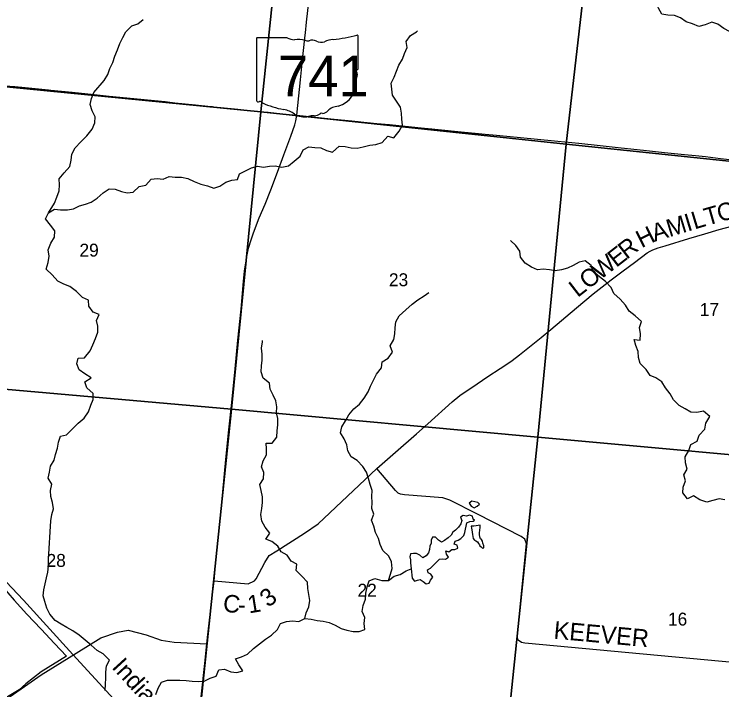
# Model space of a CAD drawing. Extents: x 1310247 to 1664935, y 284496 to 704931.
# Drawn here: x 1461134 to 1473230, y 518860 to 530406 of the extents above; entities that cross this region are included whole.
import ezdxf

# ---------------------------------------------------------------- set-up
doc = ezdxf.new("R2010")
doc.units = 0
for name, color, linetype in [('GM_P_State_Alignment', 7, 'Continuous'), ('GM_X_Airport_Class_2', 7, 'Continuous'), ('GM_X_County', 7, 'Continuous'), ('GM_X_County_Road_Text', 7, 'Continuous'), ('GM_X_County_Subdivision_Text', 7, 'Continuous'), ('GM_X_Interstate_Shield', 7, 'Continuous'), ('GM_X_Major_Lake_Text', 7, 'Continuous'), ('GM_X_Minor_River', 7, 'Continuous'), ('GM_X_Minor_River_Text', 7, 'Continuous'), ('GM_X_State_Route', 7, 'Continuous'), ('GM_X_Township_Road', 7, 'Continuous'), ('GM_X_Township_Subdivision', 7, 'Continuous'), ('GM_X_Unincorporated_Location', 7, 'Continuous'), ('GM_X_US_Location', 7, 'Continuous')]:
    doc.layers.add(name, color=color, linetype=linetype)

msp = doc.modelspace()

# ---------------------------------------------------------------- linework, layer by layer
at = {"layer": 'GM_X_Airport_Class_2'}
for p, q in [((1467016, 529476), (1467016, 530029)), ((1465276, 529985), (1465276, 528928)), ((1465802, 530003), (1465293, 530003)), ((1467016, 529476), (1467016, 529476))]:
    msp.add_line(p, q, dxfattribs=at)
for centre, major_axis, start_param, end_param in [((1466396, 531443), (1845, 0), 4.814394, 5.042369), ((1466996, 530031), (19.4, 0), 6.141152, 7.989035), ((1465295, 529987), (20.2, 0), 1.712693, 3.28349), ((1465924, 530125), (196, 0), 4.042523, 4.731795), ((1465988, 529410), (702, 0), 1.404758, 1.657858), ((1466148, 529992), (56.4, 0), 3.836095, 5.185415), ((1466231, 529870), (117, 0), 0.950623, 2.079405), ((1466382, 530038), (141, 0), 4.081561, 5.145723), ((1466631, 529680), (371, 0), 1.699011, 2.107814), ((1467011, 529436), (30, 0), 1.883978, 3.671073), ((1466821, 529366), (180, 0), 5.934695, 6.695948), ((1466995, 529474), (20.7, 0), 5.05454, 6.418171), ((1467085, 529245), (131, 0), 2.387724, 3.262537), ((1466499, 529175), (462, 0), 5.101752, 6.440018), ((1465296, 528926), (20.3, 0), 3.00124, 4.508301), ((1465299, 529034), (155, 0), 4.665946, 4.897461), ((1465330, 528867), (56, 0), 0.519207, 1.627899), ((1466037, 529816), (1333, 0), 4.195997, 4.488961), ((1466694, 528631), (253, 0), 1.647645, 2.488434), ((1465640, 528453), (417, 0), 0.823519, 1.323587), ((1466091, 528862), (265, 0), 4.026481, 4.996735), ((1466263, 528783), (141, 0), 4.691044, 5.507374), ((1466390, 528680), (39.7, 0), 1.147584, 2.315152), ((1466374, 528825), (149, 0), 4.937069, 5.64225), ((1466244, 528496), (217, 0), 1.495662, 1.94098)]:
    msp.add_ellipse(centre, major_axis=major_axis, ratio=0.8, start_param=start_param, end_param=end_param, dxfattribs=at)
at = {"layer": 'GM_X_County'}
for points in [[(1460589, 534554), (1465259, 534083), (1465901, 534020), (1465351, 528739), (1460014, 529259)], [(1465901, 534020), (1470719, 533531), (1471180, 533490), (1470571, 528184), (1465351, 528739)], [(1471180, 533490), (1476253, 533038), (1476536, 533008), (1475971, 527620), (1470571, 528184)], [(1460014, 529259), (1465351, 528739), (1464849, 523658), (1459475, 524130)], [(1465351, 528739), (1470571, 528184), (1470083, 523177), (1464849, 523658)], [(1475971, 527620), (1475469, 522688), (1470083, 523177), (1470571, 528184)], [(1459475, 524130), (1464849, 523658), (1464274, 518124), (1458815, 518638)], [(1464849, 523658), (1470083, 523177), (1469506, 517585), (1464274, 518124)], [(1470083, 523177), (1475469, 522688), (1474876, 517060), (1469506, 517585)]]:
    msp.add_lwpolyline(points, close=True, dxfattribs=at)
at = {"layer": 'GM_X_County_Road_Text'}
for points in [[(1464550, 520725), (1465132, 520674), (1465241, 520724), (1465273, 520755), (1465417, 521036), (1465493, 521155), (1465623, 521233), (1466095, 521539), (1466332, 521694), (1467335, 522641), (1467651, 522919), (1468008, 523232), (1468205, 523406), (1468618, 523782), (1468752, 523890), (1469049, 524089), (1469232, 524212), (1469438, 524349), (1469539, 524413), (1469643, 524488), (1469771, 524586), (1470140, 524880), (1470307, 525015), (1470747, 525386), (1471030, 525624), (1471339, 525868), (1471544, 526017), (1471738, 526164), (1471953, 526327), (1472002, 526355), (1472048, 526377), (1472141, 526412), (1472261, 526449), (1472665, 526570), (1472937, 526653), (1473184, 526727), (1473510, 526813)], [(1458802, 518609), (1460437, 518461), (1460539, 518455), (1460834, 518584), (1461596, 519116), (1462196, 519489), (1462613, 519746), (1462900, 519845), (1463082, 519882), (1463391, 519802), (1463648, 519711), (1463870, 519677), (1464430, 519648)]]:
    msp.add_lwpolyline(points, dxfattribs=at)
at = {"layer": 'GM_X_County_Subdivision_Text'}
msp.add_lwpolyline([(1475824, 518865), (1475780, 518881), (1475271, 519084), (1475134, 519140), (1474976, 519173), (1474460, 519228), (1473790, 519293), (1471882, 519471), (1469863, 519659), (1469803, 519667), (1469747, 519709), (1469732, 519765), (1469889, 521357), (1469863, 521437), (1469797, 521479), (1469054, 521859), (1468580, 522100), (1468460, 522143), (1467804, 522193), (1467736, 522201), (1467697, 522220), (1467650, 522266), (1467335, 522641)], dxfattribs=at)
at = {"layer": 'GM_X_Interstate_Shield'}
for points in [[(1466109, 530044), (1466114, 530085), (1466133, 530270), (1466178, 530673)], [(1466064, 529624), (1466076, 529732), (1466109, 530044)], [(1456529, 529605), (1456651, 529595), (1457058, 529559), (1457455, 529522), (1457826, 529487), (1458162, 529454), (1458535, 529416), (1458979, 529372), (1459388, 529335), (1459848, 529290), (1460241, 529252), (1460602, 529218), (1460977, 529183), (1461143, 529167)], [(1465964, 528679), (1465982, 528843), (1466029, 529285), (1466064, 529624)], [(1461143, 529167), (1461322, 529150), (1461719, 529110)], [(1461719, 529110), (1461759, 529106), (1462125, 529070), (1462448, 529036), (1462760, 529005), (1463062, 528976), (1463358, 528948), (1463713, 528911), (1463879, 528893), (1464232, 528856), (1464444, 528835)], [(1464444, 528835), (1464526, 528827), (1464549, 528825)], [(1464549, 528825), (1464667, 528813), (1464958, 528782), (1465315, 528745), (1465478, 528729), (1465715, 528704), (1465964, 528679)], [(1465844, 528275), (1465861, 528323), (1465929, 528517), (1465950, 528583), (1465964, 528679)], [(1465964, 528679), (1466549, 528617), (1466907, 528581)], [(1466907, 528581), (1467012, 528570)], [(1467012, 528570), (1467061, 528565), (1467221, 528547), (1467222, 528547)], [(1467222, 528547), (1467332, 528538), (1467547, 528519), (1468036, 528471), (1468150, 528458), (1468271, 528445)], [(1468271, 528445), (1468304, 528441), (1468323, 528440)], [(1468323, 528440), (1468830, 528391), (1469012, 528373), (1469184, 528358), (1469379, 528338), (1469614, 528315), (1470019, 528276), (1470428, 528237), (1470786, 528201), (1471150, 528159), (1471506, 528120), (1471891, 528080), (1472248, 528044), (1472589, 528007), (1472781, 527988)], [(1465235, 526699), (1465240, 526713), (1465324, 526923), (1465427, 527159), (1465522, 527403), (1465635, 527703), (1465745, 528001), (1465844, 528275)], [(1472781, 527988), (1472949, 527971), (1473204, 527940), (1473458, 527912), (1473875, 527865), (1474264, 527824), (1474590, 527791), (1474824, 527766), (1475149, 527728), (1475499, 527689), (1475777, 527661), (1475957, 527640), (1476321, 527602), (1476640, 527568), (1476643, 527568)], [(1465098, 526190), (1465099, 526191), (1465116, 526295), (1465139, 526409), (1465183, 526550), (1465224, 526667), (1465235, 526699)], [(1464441, 519751), (1464441, 519753), (1464505, 520345), (1464550, 520725), (1464597, 521247), (1464647, 521720), (1464698, 522242), (1464754, 522796), (1464805, 523302), (1464852, 523768), (1464909, 524347), (1464959, 524837), (1465013, 525365), (1465052, 525838), (1465073, 526016), (1465093, 526154), (1465098, 526190)], [(1463691, 512899), (1463727, 513220), (1463781, 513696), (1463832, 514144), (1463894, 514698), (1463953, 515219), (1464002, 515665), (1464052, 516125), (1464106, 516603), (1464148, 517011), (1464192, 517445), (1464244, 517915), (1464291, 518371), (1464335, 518789), (1464393, 519309), (1464430, 519648), (1464441, 519751)]]:
    msp.add_lwpolyline(points, dxfattribs=at)
at = {"layer": 'GM_X_Major_Lake_Text'}
msp.add_lwpolyline([(1460916, 520644), (1461135, 520395), (1461353, 520154), (1461594, 519896), (1461822, 519652), (1462026, 519434), (1461596, 519166), (1461332, 518960), (1461220, 518862), (1460834, 518634)], dxfattribs=at)
at = {"layer": 'GM_X_Minor_River'}
for points in [[(1469087, 522034), (1469061, 522061), (1469009, 522071), (1468959, 522085), (1468909, 522049)], [(1468909, 522049), (1468945, 521998), (1468995, 521970), (1469045, 521998), (1469087, 522034)]]:
    msp.add_lwpolyline(points, dxfattribs=at)
at = {"layer": 'GM_X_Minor_River_Text'}
for points in [[(1474316, 530152), (1474206, 530080), (1474101, 530022), (1473991, 529957), (1473889, 529957), (1473784, 529967), (1473684, 530038), (1473568, 530112), (1473461, 530110), (1473361, 530112), (1473261, 530160), (1473159, 530234), (1473059, 530267), (1472947, 530224), (1472839, 530194), (1472730, 530240), (1472622, 530277), (1472520, 530343), (1472420, 530383), (1472308, 530387), (1472204, 530407), (1472148, 530508), (1472130, 530544)], [(1461720, 527009), (1461826, 527178), (1461864, 527278), (1461906, 527386), (1461912, 527489), (1461906, 527591), (1461990, 527694), (1462084, 527804), (1462106, 527911), (1462122, 528013), (1462178, 528121), (1462276, 528224), (1462375, 528328), (1462467, 528441), (1462513, 528551), (1462517, 528652), (1462465, 528756), (1462435, 528861), (1462457, 528965), (1462495, 529069), (1462675, 529270), (1462735, 529373), (1462771, 529475), (1462819, 529581), (1462857, 529688), (1462901, 529794), (1462941, 529903), (1462991, 530005), (1463045, 530106), (1463147, 530204), (1463247, 530238), (1463339, 530312)], [(1462555, 527260), (1462657, 527352), (1462759, 527423), (1462859, 527417), (1462967, 527374), (1463068, 527352), (1463168, 527362), (1463270, 527461), (1463386, 527485), (1463476, 527589), (1463576, 527599), (1463682, 527587), (1463782, 527629), (1463884, 527621), (1463997, 527619), (1464101, 527595), (1464213, 527545), (1464323, 527501), (1464437, 527475), (1464545, 527435), (1464649, 527465), (1464750, 527533), (1464852, 527567), (1464954, 527579), (1464988, 527680), (1465090, 527728), (1465190, 527778), (1465292, 527808), (1465394, 527790), (1465498, 527806), (1465598, 527812), (1465709, 527790), (1465821, 527812), (1465921, 527896), (1466023, 527979), (1466071, 528087), (1466173, 528137), (1466275, 528129), (1466375, 528121), (1466475, 528075), (1466576, 528045), (1466688, 528148), (1466790, 528146), (1466892, 528119), (1466994, 528115), (1467100, 528141), (1467212, 528170), (1467316, 528178), (1467423, 528210), (1467523, 528320), (1467623, 528294), (1467715, 528405), (1467773, 528507), (1467761, 528611), (1467757, 528716), (1467735, 528818), (1467671, 528921), (1467603, 529023), (1467591, 529124), (1467579, 529228), (1467629, 529331), (1467671, 529433), (1467707, 529533), (1467769, 529634), (1467807, 529736), (1467849, 529837), (1467837, 529937), (1467911, 530041), (1468011, 530102), (1468027, 530120)], [(1462689, 518849), (1462693, 518955), (1462699, 519060), (1462701, 519162), (1462713, 519268), (1462765, 519369), (1462657, 519473), (1462555, 519533), (1462449, 519626), (1462347, 519708), (1462245, 519796), (1462137, 519869), (1462037, 519923), (1461937, 519983), (1461836, 520047), (1461742, 520152), (1461694, 520258), (1461656, 520367), (1461632, 520469), (1461644, 520571), (1461664, 520672), (1461686, 520772), (1461712, 520873), (1461722, 520979), (1461720, 521085), (1461760, 521746), (1461776, 521854), (1461806, 521955), (1461788, 522059), (1461762, 522162), (1461758, 522268), (1461778, 522372), (1461716, 522475), (1461738, 522577), (1461756, 522680), (1461820, 522782), (1461838, 522884), (1461876, 522987), (1461894, 523091), (1461929, 523192), (1462029, 523216), (1462131, 523318), (1462229, 523418), (1462329, 523505), (1462407, 523613), (1462447, 523722), (1462485, 523822), (1462483, 523924), (1462375, 524023), (1462345, 524125), (1462449, 524189), (1462345, 524260), (1462243, 524326), (1462207, 524428), (1462231, 524529), (1462339, 524531), (1462431, 524653), (1462479, 524756), (1462525, 524866), (1462563, 524971), (1462567, 525073), (1462541, 525173), (1462587, 525276), (1462485, 525314), (1462413, 525416), (1462407, 525517), (1462301, 525565), (1462199, 525665), (1462085, 525750), (1461984, 525792), (1461880, 525844), (1461782, 525951), (1461684, 526051), (1461718, 526165), (1461730, 526272), (1461716, 526380), (1461760, 526491), (1461826, 526595), (1461830, 526702), (1461758, 526802), (1461670, 526906), (1461720, 527009), (1461822, 527075), (1461928, 527063), (1462048, 527063), (1462150, 527079), (1462251, 527131), (1462351, 527160), (1462453, 527194), (1462555, 527260)], [(1473282, 522109), (1473182, 522121), (1473078, 522093), (1472972, 522069), (1472854, 522109), (1472745, 522175), (1472645, 522125), (1472563, 522225), (1472567, 522326), (1472607, 522430), (1472577, 522532), (1472635, 522633), (1472611, 522739), (1472605, 522842), (1472663, 522950), (1472701, 523050), (1472806, 523107), (1472844, 523213), (1472938, 523313), (1472954, 523418), (1473022, 523530), (1472916, 523623), (1472804, 523597), (1472701, 523603), (1472601, 523663), (1472501, 523717), (1472405, 523817), (1472347, 523918), (1472265, 524022), (1472203, 524125), (1472103, 524193), (1472003, 524229), (1471936, 524334), (1471834, 524438), (1471804, 524540), (1471802, 524643), (1471758, 524743), (1471732, 524844), (1471834, 524836), (1471842, 524946), (1471822, 525054), (1471856, 525155), (1471750, 525249), (1471648, 525328), (1471584, 525432), (1471490, 525536), (1471386, 525633), (1471338, 525733), (1471241, 525836), (1471137, 525918), (1471033, 526010), (1470995, 526113), (1470891, 526193), (1470791, 526169), (1470691, 526111), (1470591, 526067), (1470487, 526037), (1470382, 526018), (1470282, 526035), (1470178, 526049), (1470078, 526039), (1469978, 526083), (1469870, 526153), (1469790, 526253), (1469778, 526354), (1469706, 526454), (1469619, 526537)], [(1467531, 520730), (1467567, 520834), (1467597, 520934), (1467581, 521045), (1467539, 521145), (1467435, 521240), (1467391, 521342), (1467359, 521446), (1467311, 521551), (1467279, 521655), (1467243, 521758), (1467281, 521860), (1467245, 521960), (1467251, 522063), (1467249, 522163), (1467251, 522266), (1467217, 522368), (1467191, 522472), (1467155, 522577), (1467091, 522677), (1466997, 522778), (1466896, 522840), (1466838, 522942), (1466820, 523045), (1466776, 523149), (1466710, 523253), (1466736, 523354), (1466796, 523456), (1466854, 523561), (1466937, 523661), (1467037, 523741), (1467115, 523844), (1467183, 523950), (1467227, 524051), (1467273, 524153), (1467329, 524255), (1467413, 524360), (1467425, 524462), (1467525, 524526), (1467599, 524631), (1467559, 524739), (1467621, 524844), (1467643, 524944), (1467647, 525045), (1467659, 525149), (1467715, 525249), (1467829, 525354), (1467934, 525448), (1468036, 525523), (1468140, 525591), (1468220, 525651)], [(1466101, 520077), (1466126, 520178), (1466172, 520278), (1466188, 520384), (1466168, 520489), (1466156, 520593), (1466146, 520698), (1466051, 520800), (1465953, 520902), (1465967, 521007), (1465867, 521061), (1465799, 521161), (1465699, 521216), (1465639, 521316), (1465539, 521392), (1465435, 521436), (1465505, 521539), (1465427, 521639), (1465367, 521742), (1465351, 521854), (1465367, 521956), (1465377, 522059), (1465377, 522159), (1465357, 522266), (1465335, 522368), (1465393, 522468), (1465403, 522571), (1465361, 522671), (1465391, 522774), (1465445, 522874), (1465449, 522976), (1465443, 523077), (1465543, 523075), (1465625, 523179), (1465629, 523288), (1465641, 523390), (1465639, 523494), (1465619, 523595), (1465625, 523695), (1465605, 523796), (1465559, 523898), (1465509, 523998), (1465497, 524099), (1465391, 524185), (1465357, 524292), (1465363, 524394), (1465373, 524494), (1465373, 524597), (1465363, 524701), (1465377, 524806), (1465381, 524832)], [(1469001, 521758), (1468981, 521776), (1468967, 521826), (1468917, 521844), (1468865, 521830), (1468811, 521838), (1468761, 521810), (1468785, 521754), (1468771, 521697), (1468729, 521637), (1468679, 521591), (1468629, 521555), (1468603, 521501), (1468550, 521456), (1468492, 521412), (1468440, 521386), (1468386, 521420), (1468336, 521470), (1468286, 521470), (1468264, 521420), (1468262, 521366), (1468238, 521316), (1468234, 521260), (1468216, 521201), (1468174, 521149), (1468120, 521115), (1468066, 521163), (1468010, 521191), (1467960, 521187), (1467908, 521185), (1467894, 521135), (1467908, 521083), (1467908, 521031), (1467914, 520981), (1467922, 520928), (1467924, 520874), (1467932, 520820), (1467938, 520768), (1467974, 520716), (1468026, 520736), (1468076, 520744), (1468126, 520710), (1468178, 520669), (1468228, 520685), (1468250, 520736), (1468288, 520786), (1468258, 520836), (1468208, 520858), (1468200, 520908), (1468250, 520940), (1468306, 520995), (1468389, 521077)], [(1468389, 521077), (1468404, 521091), (1468454, 521099), (1468504, 521093), (1468556, 521127), (1468526, 521177), (1468512, 521234), (1468564, 521221), (1468617, 521256), (1468667, 521260), (1468717, 521280), (1468705, 521330), (1468655, 521348), (1468669, 521400), (1468721, 521418), (1468771, 521444), (1468819, 521499), (1468835, 521551), (1468849, 521603), (1468857, 521657), (1468873, 521713), (1468925, 521735), (1468977, 521741), (1469001, 521758)], [(1469098, 521674), (1469031, 521661), (1468993, 521655), (1468959, 521658), (1468945, 521654), (1468948, 521622), (1468958, 521596), (1468965, 521553), (1468970, 521513), (1468976, 521479), (1468979, 521447), (1469003, 521416), (1469027, 521406), (1469051, 521387), (1469070, 521363), (1469086, 521338), (1469095, 521322), (1469115, 521306), (1469133, 521285), (1469143, 521283), (1469161, 521285), (1469160, 521321), (1469142, 521367), (1469137, 521400), (1469119, 521428)], [(1469119, 521428), (1469104, 521440), (1469094, 521475), (1469087, 521513), (1469089, 521547), (1469094, 521583), (1469097, 521640), (1469098, 521674)], [(1463556, 518781), (1463594, 518889), (1463651, 518989), (1463753, 519023), (1463963, 519023), (1464075, 519019), (1464175, 519011), (1464279, 519001), (1464381, 519007), (1464482, 519058), (1464584, 519096), (1464630, 519200), (1464732, 519216), (1464836, 519166), (1464940, 519156), (1465042, 519184), (1464972, 519286), (1464918, 519387), (1465020, 519423), (1465124, 519467), (1465226, 519569), (1465329, 519646), (1465431, 519724), (1465531, 519794), (1465633, 519889), (1465689, 519991), (1465789, 520029), (1465893, 520037), (1465997, 520029), (1466101, 520077), (1466208, 520065), (1466314, 520047), (1466414, 520031), (1466516, 520009), (1466618, 519967), (1466722, 519909), (1466822, 519878), (1466928, 519856), (1467029, 519858), (1467129, 519891), (1467115, 519993), (1467125, 520097), (1467081, 520200), (1467097, 520302), (1467137, 520410), (1467145, 520513), (1467169, 520619), (1467199, 520722), (1467299, 520760), (1467421, 520726), (1467531, 520730), (1467631, 520800), (1467731, 520830), (1467832, 520894), (1467922, 520928)]]:
    msp.add_lwpolyline(points, dxfattribs=at)
at = {"layer": 'GM_X_State_Route'}
msp.add_lwpolyline([(1460903, 520806), (1461293, 520395), (1462139, 519463), (1464175, 517244)], dxfattribs=at)

# ---------------------------------------------------------------- texts
at = {"layer": 'GM_P_State_Alignment'}
msp.add_text('Indiana', height=299, rotation=312.4471, dxfattribs=at).set_placement((1462791, 519239))
at = {"layer": 'GM_X_Airport_Class_2'}
msp.add_text('741', height=696.1, dxfattribs=at).set_placement((1465642, 529002))
at = {"layer": 'GM_X_Township_Road'}
for s, rotation, p in [('T', 16.0125, (1472976, 526789)), ('O', 14.8385, (1473190, 526851)), ('I', 16.9019, (1472645, 526689)), ('L', 16.8261, (1472762, 526725)), ('M', 16.9021, (1472333, 526594)), ('H', 26.4103, (1471857, 526403)), ('A', 17.306, (1472081, 526516)), ('R', 37.7192, (1471601, 526206)), ('E', 37.8693, (1471424, 526068)), ('W', 37.8701, (1471149, 525855)), ('O', 37.8673, (1470941, 525693)), ('L', 37.8693, (1470764, 525555)), ('3', 37.05, (1465475, 520258)), ('C', 354.308, (1464694, 520196)), ('1', 9.1455, (1465147, 520166)), ('-', 356.4951, (1464952, 520170))]:
    msp.add_text(s, height=300, rotation=rotation, dxfattribs=at).set_placement(p)
at = {"layer": 'GM_X_Township_Subdivision'}
msp.add_text('KEEVER', height=300, rotation=354.7743, dxfattribs=at).set_placement((1470347, 519736))
at = {"layer": 'GM_X_Unincorporated_Location'}
msp.add_text('741', height=1, rotation=0, dxfattribs=at).set_placement((1465773, 529313))
for s in ['s', 'r']:
    msp.add_text(s, height=1, dxfattribs=at).set_placement((1466126, 529386))
at = {"layer": 'GM_X_US_Location'}
for s, p in [('29', (1462251, 526263)), ('23', (1467540, 525757)), ('17', (1472853, 525249)), ('28', (1461688, 520961)), ('22', (1467003, 520452)), ('16', (1472309, 519958))]:
    msp.add_text(s, height=221, rotation=0, dxfattribs=at).set_placement(p)

doc.saveas('drawing.dxf')
